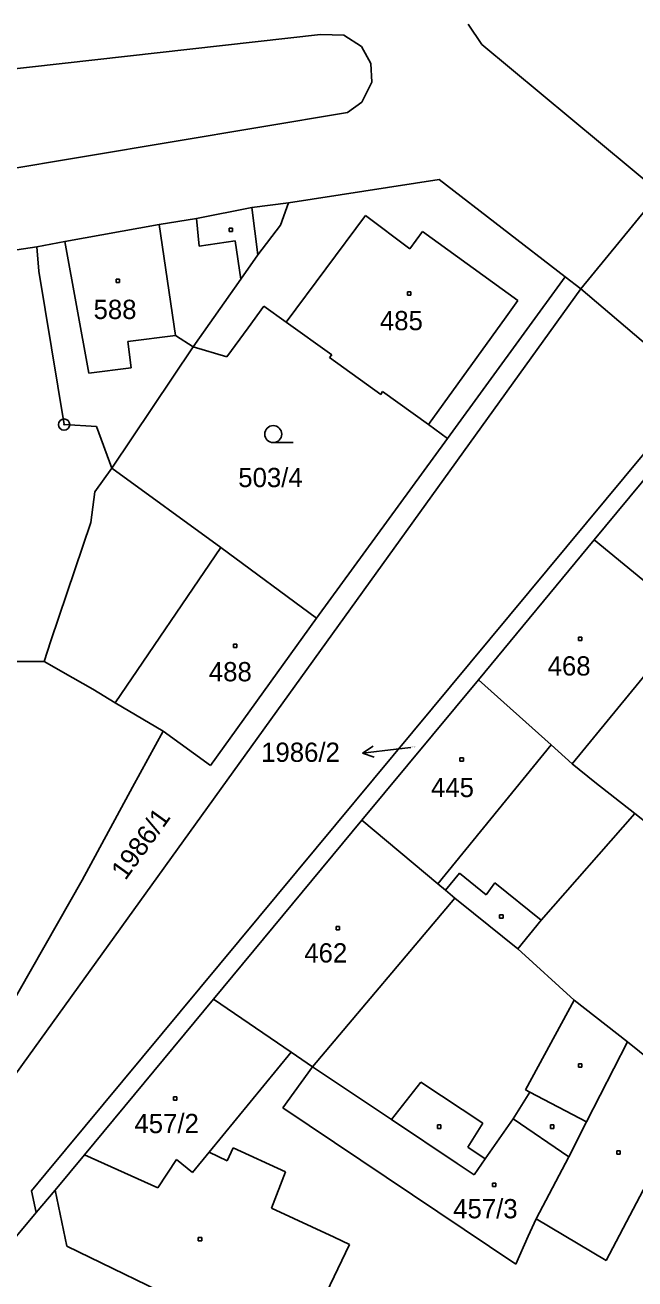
# Model space of a CAD drawing. Extents: x -795483 to -789093, y -1112258 to -1108741.
# Drawn here: x -791266.4 to -791212.6, y -1110436.6 to -1110326 of the extents above; entities that cross this region are included whole.
import ezdxf

# ---------------------------------------------------------------- set-up
doc = ezdxf.new("R2010")
doc.units = 0
for name, color, linetype in [('Komunikace', 7, 'Continuous'), ('Vrstva 1', 7, 'Continuous'), ('Vrstva 14', 7, 'Continuous'), ('Vrstva 15', 7, 'Continuous'), ('Vrstva 16', 7, 'Continuous'), ('Vrstva 2', 7, 'Continuous'), ('Vrstva 23', 7, 'Continuous'), ('Vrstva 25', 7, 'Continuous'), ('Vrstva 28', 7, 'Continuous')]:
    doc.layers.add(name, color=color, linetype=linetype)

msp = doc.modelspace()

# ---------------------------------------------------------------- linework, layer by layer
at = {"layer": 'Komunikace'}
msp.add_line((-791232.36, -1110389.71), (-791233.66, -1110389.86), dxfattribs=at)
at = {"layer": 'Vrstva 1'}
for p, q in [((-791226.09, -1110327.67), (-791227.3, -1110325.88)), ((-791302.96, -1110333.81), (-791240.34, -1110326.78)), ((-791240.34, -1110326.78), (-791238.27, -1110326.86)), ((-791238.27, -1110326.86), (-791236.73, -1110327.85)), ((-791235.89, -1110329.36), (-791236.73, -1110327.85)), ((-791210.36, -1110340.72), (-791226.09, -1110327.67)), ((-791235.89, -1110329.36), (-791235.82, -1110331)), ((-791235.82, -1110331), (-791236.69, -1110332.77)), ((-791237.96, -1110333.68), (-791236.69, -1110332.77)), ((-791237.96, -1110333.68), (-791301.69, -1110344.31)), ((-791243.16, -1110341.64), (-791229.87, -1110339.6)), ((-791229.87, -1110339.6), (-791218.72, -1110348.18)), ((-791210.36, -1110340.72), (-791217.36, -1110349.25)), ((-791251.3, -1110343.03), (-791246.41, -1110342.06)), ((-791246.41, -1110342.06), (-791243.16, -1110341.64)), ((-791243.16, -1110341.64), (-791243.86, -1110343.62)), ((-791262.92, -1110345.05), (-791254.6, -1110343.57)), ((-791254.6, -1110343.57), (-791251.3, -1110343.03)), ((-791243.86, -1110343.62), (-791245.87, -1110346.24)), ((-791270.34, -1110346.25), (-791265.39, -1110345.53)), ((-791265.39, -1110345.53), (-791262.92, -1110345.05)), ((-791265.39, -1110345.53), (-791265.21, -1110347.68)), ((-791245.87, -1110346.24), (-791247.37, -1110348.37)), ((-791265.21, -1110347.68), (-791262.99, -1110361.22)), ((-791247.37, -1110348.37), (-791251.57, -1110354.36)), ((-791218.72, -1110348.18), (-791229.11, -1110362.44)), ((-791217.36, -1110349.25), (-791218.72, -1110348.18)), ((-791270.23, -1110422.66), (-791217.36, -1110349.25)), ((-791217.36, -1110349.25), (-791207, -1110358.04)), ((-791246.72, -1110352.67), (-791245.33, -1110350.76)), ((-791245.33, -1110350.76), (-791243.37, -1110352.17)), ((-791243.37, -1110352.17), (-791239.35, -1110355.06)), ((-791248.6, -1110355.25), (-791246.72, -1110352.67)), ((-791258.76, -1110365.08), (-791251.57, -1110354.36)), ((-791251.57, -1110354.36), (-791248.6, -1110355.25)), ((-791239.35, -1110355.06), (-791239.53, -1110355.3)), ((-791239.53, -1110355.3), (-791235.02, -1110358.55)), ((-791207, -1110358.04), (-791264.6, -1110427.33)), ((-791235.02, -1110358.55), (-791234.85, -1110358.3)), ((-791234.85, -1110358.3), (-791230.8, -1110361.22)), ((-791262.99, -1110361.22), (-791260.11, -1110361.39)), ((-791230.8, -1110361.22), (-791229.11, -1110362.44)), ((-791260.11, -1110361.39), (-791258.76, -1110365.08)), ((-791229.11, -1110362.44), (-791240.68, -1110378.32)), ((-791258.76, -1110365.08), (-791260.27, -1110367.16)), ((-791258.76, -1110365.08), (-791249.13, -1110372.06)), ((-791211.02, -1110365.19), (-791216.17, -1110371.38)), ((-791260.27, -1110367.16), (-791260.61, -1110369.85)), ((-791260.61, -1110369.85), (-791264.15, -1110380.32)), ((-791249.13, -1110372.06), (-791240.68, -1110378.32)), ((-791216.17, -1110371.38), (-791226.39, -1110383.74)), ((-791209.27, -1110377.07), (-791216.17, -1110371.38)), ((-791240.68, -1110378.32), (-791250.05, -1110391.31)), ((-791264.15, -1110380.32), (-791264.75, -1110382.14)), ((-791264.75, -1110382.14), (-791288.2, -1110382.03)), ((-791264.75, -1110382.14), (-791262.2, -1110383.58)), ((-791262.2, -1110383.58), (-791260.45, -1110384.56)), ((-791260.45, -1110384.56), (-791258.48, -1110385.77)), ((-791226.39, -1110383.74), (-791236.69, -1110396.13)), ((-791219.97, -1110389.48), (-791226.39, -1110383.74)), ((-791258.48, -1110385.77), (-791254.24, -1110388.27)), ((-791254.24, -1110388.27), (-791256.94, -1110393.23)), ((-791250.05, -1110391.31), (-791254.24, -1110388.27)), ((-791218.12, -1110391.15), (-791219.97, -1110389.48)), ((-791216.12, -1110392.79), (-791218.12, -1110391.15)), ((-791256.94, -1110393.23), (-791261.4, -1110401.43)), ((-791212.58, -1110395.56), (-791216.12, -1110392.79)), ((-791220.84, -1110404.95), (-791212.58, -1110395.56)), ((-791203.59, -1110402.62), (-791212.58, -1110395.56)), ((-791236.69, -1110396.13), (-791249.79, -1110411.94)), ((-791229.97, -1110401.76), (-791236.69, -1110396.13)), ((-791261.4, -1110401.43), (-791268.05, -1110413.1)), ((-791229.31, -1110402.31), (-791229.97, -1110401.76)), ((-791228.48, -1110403.01), (-791229.31, -1110402.31)), ((-791226.82, -1110404.34), (-791228.48, -1110403.01)), ((-791222.9, -1110407.48), (-791226.82, -1110404.34)), ((-791222.9, -1110407.48), (-791220.84, -1110404.95)), ((-791222.9, -1110407.48), (-791217.93, -1110412.01)), ((-791249.79, -1110411.94), (-791261.19, -1110425.67)), ((-791249.79, -1110411.94), (-791242.94, -1110416.61)), ((-791213.24, -1110415.71), (-791217.93, -1110412.01)), ((-791242.94, -1110416.61), (-791250.18, -1110425.45)), ((-791242.94, -1110416.61), (-791241.06, -1110417.91)), ((-791216.86, -1110422.75), (-791213.24, -1110415.71)), ((-791213.24, -1110415.71), (-791207.43, -1110420.38)), ((-791241.06, -1110417.91), (-791243.66, -1110421.53)), ((-791234.06, -1110422.57), (-791241.06, -1110417.91)), ((-791243.66, -1110421.53), (-791223.08, -1110435.34)), ((-791228.27, -1110426.43), (-791234.06, -1110422.57)), ((-791223.32, -1110422.51), (-791225.79, -1110426.04)), ((-791218.41, -1110425.84), (-791223.32, -1110422.51)), ((-791218.41, -1110425.84), (-791216.86, -1110422.75)), ((-791250.18, -1110425.45), (-791251.64, -1110427.23)), ((-791261.19, -1110425.67), (-791263.78, -1110428.79)), ((-791254.71, -1110428.58), (-791261.19, -1110425.67)), ((-791253.05, -1110426.08), (-791254.71, -1110428.58)), ((-791251.64, -1110427.23), (-791253.05, -1110426.08)), ((-791226.77, -1110427.43), (-791228.27, -1110426.43)), ((-791225.79, -1110426.04), (-791226.77, -1110427.43)), ((-791221.3, -1110431.33), (-791218.41, -1110425.84)), ((-791264.6, -1110427.33), (-791265.85, -1110428.85)), ((-791265.44, -1110430.77), (-791263.78, -1110428.79)), ((-791263.78, -1110428.79), (-791262.73, -1110433.75)), ((-791265.85, -1110428.85), (-791265.44, -1110430.77)), ((-791275.93, -1110443.29), (-791265.44, -1110430.77)), ((-791221.99, -1110432.87), (-791221.3, -1110431.33)), ((-791223.08, -1110435.34), (-791221.99, -1110432.87)), ((-791262.73, -1110433.75), (-791243.93, -1110442.84))]:
    msp.add_line(p, q, dxfattribs=at)
at = {"layer": 'Vrstva 16'}
for p, q in [((-791236.64, -1110390.21), (-791235.7, -1110389.59)), ((-791233.66, -1110389.86), (-791236.64, -1110390.21)), ((-791236.64, -1110390.21), (-791235.59, -1110390.59))]:
    msp.add_line(p, q, dxfattribs=at)
at = {"layer": 'Vrstva 2'}
for p, q in [((-791245.87, -1110346.24), (-791246.41, -1110342.06)), ((-791253.14, -1110353.37), (-791254.6, -1110343.57)), ((-791251.3, -1110343.03), (-791251.04, -1110345.48)), ((-791243.37, -1110352.17), (-791236.36, -1110342.76)), ((-791236.36, -1110342.76), (-791232.44, -1110345.72)), ((-791232.44, -1110345.72), (-791231.33, -1110344.19)), ((-791231.33, -1110344.19), (-791222.9, -1110350.28)), ((-791262.92, -1110345.05), (-791260.81, -1110356.68)), ((-791251.04, -1110345.48), (-791247.88, -1110345)), ((-791247.88, -1110345), (-791247.37, -1110348.37)), ((-791222.9, -1110350.28), (-791223.93, -1110351.71)), ((-791223.93, -1110351.71), (-791230.8, -1110361.22)), ((-791257.34, -1110353.89), (-791253.14, -1110353.37)), ((-791253.14, -1110353.37), (-791251.57, -1110354.36)), ((-791257.05, -1110356.21), (-791257.34, -1110353.89)), ((-791260.81, -1110356.68), (-791257.05, -1110356.21)), ((-791249.13, -1110372.06), (-791258.48, -1110385.77)), ((-791207.65, -1110378.41), (-791218.12, -1110391.15)), ((-791219.97, -1110389.48), (-791229.97, -1110401.76)), ((-791229.31, -1110402.31), (-791228.06, -1110400.81)), ((-791228.06, -1110400.81), (-791225.7, -1110402.73)), ((-791225.7, -1110402.73), (-791224.95, -1110401.68)), ((-791220.84, -1110404.95), (-791224.95, -1110401.68)), ((-791228.48, -1110403.01), (-791241.06, -1110417.91)), ((-791217.93, -1110412.01), (-791222.22, -1110419.95)), ((-791231.48, -1110419.27), (-791234.06, -1110422.57)), ((-791225.99, -1110422.89), (-791231.48, -1110419.27)), ((-791222.22, -1110419.95), (-791221.84, -1110420.15)), ((-791221.84, -1110420.15), (-791223.32, -1110422.51)), ((-791221.84, -1110420.15), (-791216.86, -1110422.75)), ((-791207.43, -1110420.38), (-791215.1, -1110435)), ((-791227.34, -1110424.99), (-791225.99, -1110422.89)), ((-791250.18, -1110425.45), (-791248.59, -1110426.2)), ((-791248.59, -1110426.2), (-791248.04, -1110425.05)), ((-791248.04, -1110425.05), (-791243.43, -1110427.17)), ((-791225.79, -1110426.04), (-791227.34, -1110424.99)), ((-791243.43, -1110427.17), (-791244.67, -1110430.38)), ((-791244.67, -1110430.38), (-791239.14, -1110432.94)), ((-791215.1, -1110435), (-791221.3, -1110431.33)), ((-791239.14, -1110432.94), (-791237.77, -1110433.58)), ((-791237.77, -1110433.58), (-791240.16, -1110438.57))]:
    msp.add_line(p, q, dxfattribs=at)
at = {"layer": 'Vrstva 23'}
msp.add_line((-791244.51, -1110362.81), (-791242.76, -1110362.81), dxfattribs=at)
msp.add_circle((-791244.51, -1110362.06), 0.75, dxfattribs=at)
at = {"layer": 'Vrstva 25'}
for p, q in [((-791248.4, -1110343.89), (-791248.1, -1110343.89)), ((-791248.4, -1110344.19), (-791248.4, -1110343.89)), ((-791248.1, -1110344.19), (-791248.4, -1110344.19)), ((-791248.1, -1110343.89), (-791248.1, -1110344.19)), ((-791258.38, -1110348.39), (-791258.08, -1110348.39)), ((-791258.38, -1110348.69), (-791258.38, -1110348.39)), ((-791258.08, -1110348.69), (-791258.38, -1110348.69)), ((-791258.08, -1110348.39), (-791258.08, -1110348.69)), ((-791232.66, -1110349.49), (-791232.36, -1110349.49)), ((-791232.66, -1110349.79), (-791232.66, -1110349.49)), ((-791232.36, -1110349.79), (-791232.66, -1110349.79)), ((-791232.36, -1110349.49), (-791232.36, -1110349.79)), ((-791217.55, -1110379.97), (-791217.25, -1110379.97)), ((-791217.55, -1110380.27), (-791217.55, -1110379.97)), ((-791217.25, -1110379.97), (-791217.25, -1110380.27)), ((-791248.02, -1110380.59), (-791247.72, -1110380.59)), ((-791248.02, -1110380.89), (-791248.02, -1110380.59)), ((-791247.72, -1110380.89), (-791248.02, -1110380.89)), ((-791247.72, -1110380.59), (-791247.72, -1110380.89)), ((-791217.25, -1110380.27), (-791217.55, -1110380.27)), ((-791228.02, -1110390.63), (-791227.72, -1110390.63)), ((-791228.02, -1110390.93), (-791228.02, -1110390.63)), ((-791227.72, -1110390.93), (-791228.02, -1110390.93)), ((-791227.72, -1110390.63), (-791227.72, -1110390.93)), ((-791224.52, -1110404.48), (-791224.22, -1110404.48)), ((-791224.52, -1110404.78), (-791224.52, -1110404.48)), ((-791224.22, -1110404.48), (-791224.22, -1110404.78)), ((-791238.95, -1110405.51), (-791238.65, -1110405.51)), ((-791238.95, -1110405.81), (-791238.95, -1110405.51)), ((-791238.65, -1110405.51), (-791238.65, -1110405.81)), ((-791224.22, -1110404.78), (-791224.52, -1110404.78)), ((-791238.65, -1110405.81), (-791238.95, -1110405.81)), ((-791217.56, -1110417.63), (-791217.26, -1110417.63)), ((-791217.56, -1110417.93), (-791217.56, -1110417.63)), ((-791217.26, -1110417.63), (-791217.26, -1110417.93)), ((-791217.26, -1110417.93), (-791217.56, -1110417.93)), ((-791253.33, -1110420.56), (-791253.03, -1110420.56)), ((-791253.33, -1110420.86), (-791253.33, -1110420.56)), ((-791253.03, -1110420.86), (-791253.33, -1110420.86)), ((-791253.03, -1110420.56), (-791253.03, -1110420.86)), ((-791230.01, -1110423.04), (-791229.71, -1110423.04)), ((-791230.01, -1110423.34), (-791230.01, -1110423.04)), ((-791229.71, -1110423.04), (-791229.71, -1110423.34)), ((-791220.03, -1110423.04), (-791219.73, -1110423.04)), ((-791220.03, -1110423.34), (-791220.03, -1110423.04)), ((-791219.73, -1110423.04), (-791219.73, -1110423.34)), ((-791229.71, -1110423.34), (-791230.01, -1110423.34)), ((-791219.73, -1110423.34), (-791220.03, -1110423.34)), ((-791214.17, -1110425.32), (-791213.87, -1110425.32)), ((-791214.17, -1110425.62), (-791214.17, -1110425.32)), ((-791213.87, -1110425.32), (-791213.87, -1110425.62)), ((-791213.87, -1110425.62), (-791214.17, -1110425.62)), ((-791225.16, -1110428.18), (-791224.86, -1110428.18)), ((-791225.16, -1110428.48), (-791225.16, -1110428.18)), ((-791224.86, -1110428.48), (-791225.16, -1110428.48)), ((-791224.86, -1110428.18), (-791224.86, -1110428.48)), ((-791251.13, -1110432.97), (-791250.83, -1110432.97)), ((-791251.13, -1110433.27), (-791251.13, -1110432.97)), ((-791250.83, -1110432.97), (-791250.83, -1110433.27)), ((-791250.83, -1110433.27), (-791251.13, -1110433.27))]:
    msp.add_line(p, q, dxfattribs=at)
at = {"layer": 'Vrstva 28'}
for radius in [0.5, 0.01]:
    msp.add_circle((-791262.99, -1110361.22), radius, dxfattribs=at)

# ---------------------------------------------------------------- texts
at = {"layer": 'Vrstva 14'}
for s, height, p in [('503/4', 1.7, (-791247.6, -1110366.74)), ('1986/2', 0.1, (-791232.36, -1110389.71))]:
    msp.add_text(s, height=height, dxfattribs=at).set_placement(p)
msp.add_text('1986/1', height=1.7, rotation=54.2682, dxfattribs=at).set_placement((-791257.57, -1110401.52))
at = {"layer": 'Vrstva 15'}
for s, p in [('588', (-791260.38, -1110351.9)), ('485', (-791235.09, -1110352.89)), ('488', (-791250.2, -1110383.88)), ('468', (-791220.28, -1110383.37)), ('445', (-791230.58, -1110394.1)), ('462', (-791241.77, -1110408.7)), ('457/2', (-791256.77, -1110423.76)), ('457/3', (-791228.62, -1110431.28))]:
    msp.add_text(s, height=1.7, dxfattribs=at).set_placement(p)
at = {"layer": 'Vrstva 16'}
msp.add_text('1986/2', height=1.7, dxfattribs=at).set_placement((-791245.58, -1110390.99))

doc.saveas('drawing.dxf')
